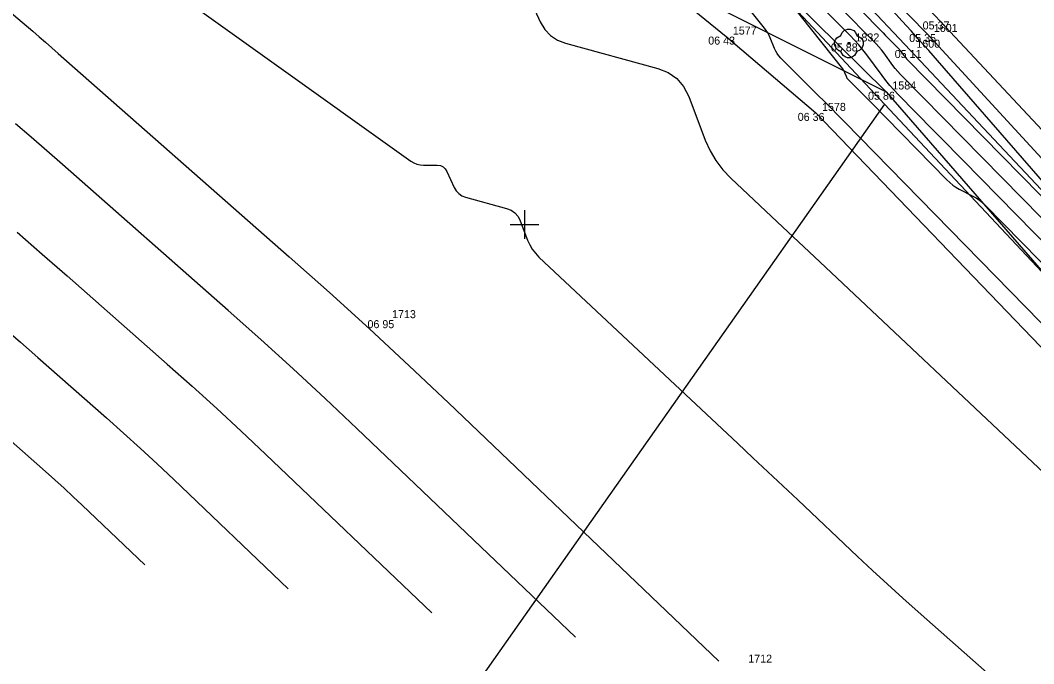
# Model space of a CAD drawing. Extents: x -711234 to -710007, y -1026313 to -1025448.
# Drawn here: x -710367.64 to -710332.18, y -1025740.37 to -1025717.86 of the extents above; entities that cross this region are included whole.
import ezdxf

# ---------------------------------------------------------------- set-up
doc = ezdxf.new("R2010")
doc.units = 0
for name, color, linetype in [('Ex_Major Contours', 7, 'Continuous'), ('Ex_Minor Contours', 7, 'Continuous'), ('Z_body', 7, 'Continuous'), ('Z_body_cisla', 7, 'Continuous'), ('Z_body_vysky_redukovane', 7, 'Continuous'), ('Z_hektometricka_sit', 7, 'Continuous'), ('Z_hrany_paty', 7, 'Continuous'), ('Z_katastr_hranice', 7, 'Continuous'), ('Z_komunikace', 7, 'Continuous'), ('Z_pole_rozhranni', 7, 'Continuous'), ('Z_zelen_jednotliva', 7, 'Continuous')]:
    doc.layers.add(name, color=color, linetype=linetype)

# ---------------------------------------------------------------- blocks, each defined once
blk = doc.blocks.new('POINT_DISPLAY')
blk.add_line((0, 0), (0, 0))
blk = doc.blocks.new('Z24')
for p, q in [((-0.28, 0.28), (-0.23, 0.38)), ((-0.23, 0.38), (-0.17, 0.45)), ((-0.17, 0.45), (-0.05, 0.5)), ((-0.05, 0.5), (0.05, 0.5)), ((0.05, 0.5), (0.17, 0.45)), ((0.17, 0.45), (0.23, 0.38)), ((0.23, 0.38), (0.28, 0.28)), ((-0.5, 0.05), (-0.47, 0.13)), ((-0.5, -0.05), (-0.5, 0.05)), ((-0.47, 0.13), (-0.42, 0.2)), ((-0.42, 0.2), (-0.28, 0.28)), ((-0.03, -0.03), (-0.03, 0.03)), ((-0.03, 0.03), (0.03, 0.03)), ((0.03, 0.03), (0.03, -0.03)), ((0.28, 0.28), (0.42, 0.2)), ((0.42, 0.2), (0.47, 0.13)), ((0.47, 0.13), (0.5, 0.05)), ((0.5, 0.05), (0.5, -0.05)), ((-0.45, -0.17), (-0.5, -0.05)), ((-0.38, -0.23), (-0.45, -0.17)), ((-0.28, -0.28), (-0.38, -0.23)), ((-0.2, -0.42), (-0.28, -0.28)), ((0.03, -0.03), (-0.03, -0.03)), ((0.28, -0.28), (0.2, -0.42)), ((0.38, -0.23), (0.28, -0.28)), ((0.45, -0.17), (0.38, -0.23)), ((0.5, -0.05), (0.45, -0.17)), ((-0.13, -0.47), (-0.2, -0.42)), ((-0.05, -0.5), (-0.13, -0.47)), ((0.05, -0.5), (-0.05, -0.5)), ((0.13, -0.47), (0.05, -0.5)), ((0.2, -0.42), (0.13, -0.47))]:
    blk.add_line(p, q)

msp = doc.modelspace()

# ---------------------------------------------------------------- linework, layer by layer
at = {"layer": 'Ex_Major Contours'}
for points in [[(-710372.783, -1025713.901), (-710369.011, -1025716.744), (-710368.777, -1025716.923), (-710368.547, -1025717.105), (-710368.319, -1025717.291), (-710368.094, -1025717.481), (-710367.201, -1025718.246), (-710366.978, -1025718.438), (-710366.756, -1025718.63), (-710366.534, -1025718.823), (-710366.313, -1025719.017), (-710358.235, -1025726.129), (-710356.821, -1025727.387), (-710355.421, -1025728.658), (-710354.033, -1025729.943), (-710352.658, -1025731.242), (-710343.194, -1025740.275)], [(-710341.408, -1025716.368), (-710338.876, -1025719.562), (-710338.855, -1025719.591), (-710338.836, -1025719.621), (-710338.819, -1025719.652), (-710338.804, -1025719.685), (-710338.75, -1025719.819), (-710338.735, -1025719.851), (-710338.717, -1025719.882), (-710338.696, -1025719.91), (-710338.672, -1025719.937), (-710338.21, -1025720.397), (-710338.124, -1025720.482), (-710338.039, -1025720.568), (-710337.955, -1025720.654), (-710337.87, -1025720.74), (-710335.223, -1025723.447), (-710335.125, -1025723.54), (-710335.02, -1025723.623), (-710334.91, -1025723.698), (-710334.793, -1025723.764), (-710334.311, -1025724.01), (-710334.194, -1025724.076), (-710334.083, -1025724.151), (-710333.978, -1025724.234), (-710333.88, -1025724.326), (-710328.808, -1025729.489)], [(-710363.283, -1025736.91), (-710365.467, -1025734.825), (-710365.785, -1025734.525), (-710366.105, -1025734.229), (-710366.428, -1025733.935), (-710366.754, -1025733.645), (-710368.065, -1025732.491), (-710368.393, -1025732.203), (-710368.722, -1025731.917), (-710369.052, -1025731.631), (-710369.383, -1025731.346), (-710380.419, -1025721.893), (-710380.72, -1025721.639), (-710381.024, -1025721.39), (-710381.333, -1025721.147), (-710381.645, -1025720.907), (-710382.733, -1025720.087)]]:
    msp.add_lwpolyline(points, dxfattribs=at)
at = {"layer": 'Ex_Minor Contours'}
for points in [[(-710393.378, -1025709.627), (-710383.897, -1025715.904), (-710383.279, -1025716.319), (-710382.668, -1025716.744), (-710382.064, -1025717.178), (-710381.466, -1025717.622), (-710379.087, -1025719.414), (-710378.496, -1025719.867), (-710377.912, -1025720.328), (-710377.336, -1025720.799), (-710376.767, -1025721.279), (-710369.444, -1025727.551), (-710368.837, -1025728.073), (-710368.232, -1025728.597), (-710367.629, -1025729.123), (-710367.027, -1025729.651), (-710364.624, -1025731.766), (-710364.026, -1025732.298), (-710363.434, -1025732.836), (-710362.847, -1025733.38), (-710362.265, -1025733.929), (-710358.261, -1025737.751)], [(-710344.173, -1025711.348), (-710337.693, -1025718.057), (-710337.615, -1025718.138), (-710337.536, -1025718.218), (-710337.457, -1025718.299), (-710337.377, -1025718.379), (-710336.968, -1025718.789), (-710336.934, -1025718.824), (-710336.902, -1025718.861), (-710336.871, -1025718.898), (-710336.841, -1025718.937), (-710336.725, -1025719.094), (-710336.695, -1025719.133), (-710336.664, -1025719.17), (-710336.632, -1025719.207), (-710336.598, -1025719.242), (-710329.984, -1025725.966)], [(-710331.423, -1025728.96), (-710338.799, -1025721.418), (-710339.034, -1025721.178), (-710339.27, -1025720.939), (-710339.507, -1025720.7), (-710339.745, -1025720.463), (-710341.032, -1025719.181), (-710341.099, -1025719.108), (-710341.158, -1025719.028), (-710341.208, -1025718.943), (-710341.25, -1025718.853), (-710341.401, -1025718.48), (-710341.442, -1025718.389), (-710341.489, -1025718.301), (-710341.543, -1025718.217), (-710341.602, -1025718.136), (-710343.778, -1025715.391)], [(-710363.866, -1025715.715), (-710353.972, -1025722.785), (-710353.871, -1025722.846), (-710353.764, -1025722.89), (-710353.652, -1025722.917), (-710353.534, -1025722.927), (-710353.051, -1025722.93), (-710352.94, -1025722.945), (-710352.845, -1025722.987), (-710352.769, -1025723.056), (-710352.71, -1025723.152), (-710352.454, -1025723.71), (-710352.385, -1025723.828), (-710352.296, -1025723.924), (-710352.188, -1025723.996), (-710352.06, -1025724.045), (-710350.626, -1025724.439), (-710350.464, -1025724.502), (-710350.331, -1025724.595), (-710350.225, -1025724.72), (-710350.146, -1025724.874), (-710349.888, -1025725.553), (-710349.814, -1025725.717), (-710349.724, -1025725.87), (-710349.617, -1025726.011), (-710349.493, -1025726.141), (-710342.536, -1025732.668), (-710342.012, -1025733.16), (-710341.488, -1025733.652), (-710340.964, -1025734.145), (-710340.441, -1025734.638), (-710338.348, -1025736.612), (-710337.823, -1025737.103), (-710337.294, -1025737.59), (-710336.762, -1025738.073), (-710336.225, -1025738.552), (-710331.101, -1025743.086)], [(-710327.794, -1025729.744), (-710334.662, -1025722.754), (-710334.918, -1025722.493), (-710335.175, -1025722.232), (-710335.431, -1025721.971), (-710335.688, -1025721.71), (-710336.914, -1025720.464), (-710337.067, -1025720.303), (-710337.215, -1025720.136), (-710337.357, -1025719.964), (-710337.492, -1025719.787), (-710338.023, -1025719.068), (-710338.159, -1025718.891), (-710338.301, -1025718.72), (-710338.45, -1025718.553), (-710338.604, -1025718.393), (-710340.541, -1025716.45)], [(-710329.841, -1025725.834), (-710335.553, -1025719.271), (-710335.857, -1025718.923), (-710336.163, -1025718.576), (-710336.471, -1025718.231), (-710336.781, -1025717.888), (-710338.022, -1025716.516)], [(-710350.022, -1025716.654), (-710349.447, -1025717.911), (-710349.291, -1025718.177), (-710349.092, -1025718.391), (-710348.848, -1025718.553), (-710348.561, -1025718.664), (-710345.333, -1025719.549), (-710344.97, -1025719.692), (-710344.669, -1025719.902), (-710344.43, -1025720.181), (-710344.254, -1025720.529), (-710343.672, -1025722.057), (-710343.508, -1025722.426), (-710343.305, -1025722.769), (-710343.064, -1025723.087), (-710342.785, -1025723.379), (-710341.154, -1025724.909), (-710340.783, -1025725.258), (-710340.412, -1025725.606), (-710340.042, -1025725.955), (-710339.672, -1025726.304), (-710331.825, -1025733.705)], [(-710331.229, -1025725.471), (-710336.756, -1025719.853), (-710336.85, -1025719.755), (-710336.94, -1025719.653), (-710337.026, -1025719.548), (-710337.109, -1025719.44), (-710337.432, -1025719.002), (-710337.515, -1025718.895), (-710337.602, -1025718.79), (-710337.692, -1025718.689), (-710337.786, -1025718.591), (-710338.926, -1025717.448)], [(-710348.216, -1025739.434), (-710355.86, -1025732.138), (-710356.971, -1025731.088), (-710358.092, -1025730.05), (-710359.223, -1025729.024), (-710360.365, -1025728.008), (-710366.155, -1025722.91), (-710366.701, -1025722.431), (-710367.249, -1025721.954), (-710367.798, -1025721.478)], [(-710367.742, -1025725.277), (-710366.869, -1025726.039), (-710365.997, -1025726.803), (-710362.495, -1025729.887), (-710361.625, -1025730.661), (-710360.763, -1025731.443), (-710359.909, -1025732.234), (-710359.063, -1025733.034), (-710353.238, -1025738.593)]]:
    msp.add_lwpolyline(points, dxfattribs=at)
at = {"layer": 'Z_hektometricka_sit'}
for p, q in [((-710350, -1025724.5), (-710350, -1025725.5)), ((-710350.5, -1025725), (-710349.5, -1025725))]:
    msp.add_line(p, q, dxfattribs=at)
at = {"layer": 'Z_hrany_paty'}
for p, q in [((-710351.6, -1025702.29), (-710335.91, -1025718.34)), ((-710344.38, -1025710.56), (-710336.51, -1025718.9)), ((-710343.55, -1025714.23), (-710337.35, -1025720.36)), ((-710344.44, -1025716.81), (-710337.35, -1025720.36)), ((-710335.91, -1025718.34), (-710325.34, -1025729.85)), ((-710336.51, -1025718.9), (-710325.88, -1025730.23)), ((-710337.35, -1025720.36), (-710327.51, -1025731.68))]:
    msp.add_line(p, q, dxfattribs=at)
at = {"layer": 'Z_katastr_hranice'}
for p, q in [((-710337.4, -1025720.79), (-710437.45, -1025862.9)), ((-710316.93, -1025742.67), (-710337.4, -1025720.79))]:
    msp.add_line(p, q, dxfattribs=at)
msp.add_lwpolyline([(-710337.4, -1025720.79), (-710343.27, -1025714.51), (-710356.57, -1025700.44), (-710357.2, -1025699.83)], dxfattribs=at)
at = {"layer": 'Z_komunikace'}
for p, q in [((-710350.93, -1025701.6), (-710335.44, -1025717.9)), ((-710335.44, -1025717.9), (-710324.63, -1025729.48))]:
    msp.add_line(p, q, dxfattribs=at)
at = {"layer": 'Z_pole_rozhranni'}
for p, q in [((-710347.16, -1025714.99), (-710342.94, -1025718.43)), ((-710342.94, -1025718.43), (-710339.81, -1025721.1)), ((-710339.81, -1025721.1), (-710328.58, -1025732.78))]:
    msp.add_line(p, q, dxfattribs=at)

# ---------------------------------------------------------------- block references
at = {"layer": 'Z_body'}
for p in [(-710335.44, -1025717.9), (-710335.91, -1025718.34), (-710342.94, -1025718.43), (-710338.65, -1025718.67), (-710336.51, -1025718.9), (-710337.35, -1025720.36), (-710339.81, -1025721.1), (-710354.86, -1025728.35)]:
    msp.add_blockref('POINT_DISPLAY', p, dxfattribs=at)
at = {"layer": 'Z_zelen_jednotliva'}
msp.add_blockref('Z24', (-710338.65, -1025718.67), dxfattribs=at)

# ---------------------------------------------------------------- texts
at = {"layer": 'Z_body_cisla'}
for s, p in [('1601', (-710335.68, -1025718.27)), ('1577', (-710342.71, -1025718.36)), ('1832', (-710338.42, -1025718.6)), ('1600', (-710336.29, -1025718.82)), ('1584', (-710337.13, -1025720.28)), ('1578', (-710339.59, -1025721.03)), ('1713', (-710354.63, -1025728.28)), ('1712', (-710342.17, -1025740.33))]:
    msp.add_text(s, height=0.28, dxfattribs=at).set_placement(p)
at = {"layer": 'Z_body_vysky_redukovane'}
for s, p in [('05 37', (-710336.07, -1025718.18)), ('05 35', (-710336.54, -1025718.62)), ('06 43', (-710343.57, -1025718.71)), ('05 88', (-710339.28, -1025718.95)), ('05 11', (-710337.047, -1025719.18)), ('05 86', (-710337.98, -1025720.64)), ('06 36', (-710340.44, -1025721.38)), ('06 95', (-710355.49, -1025728.63))]:
    msp.add_text(s, height=0.28, dxfattribs=at).set_placement(p)

doc.saveas('drawing.dxf')
